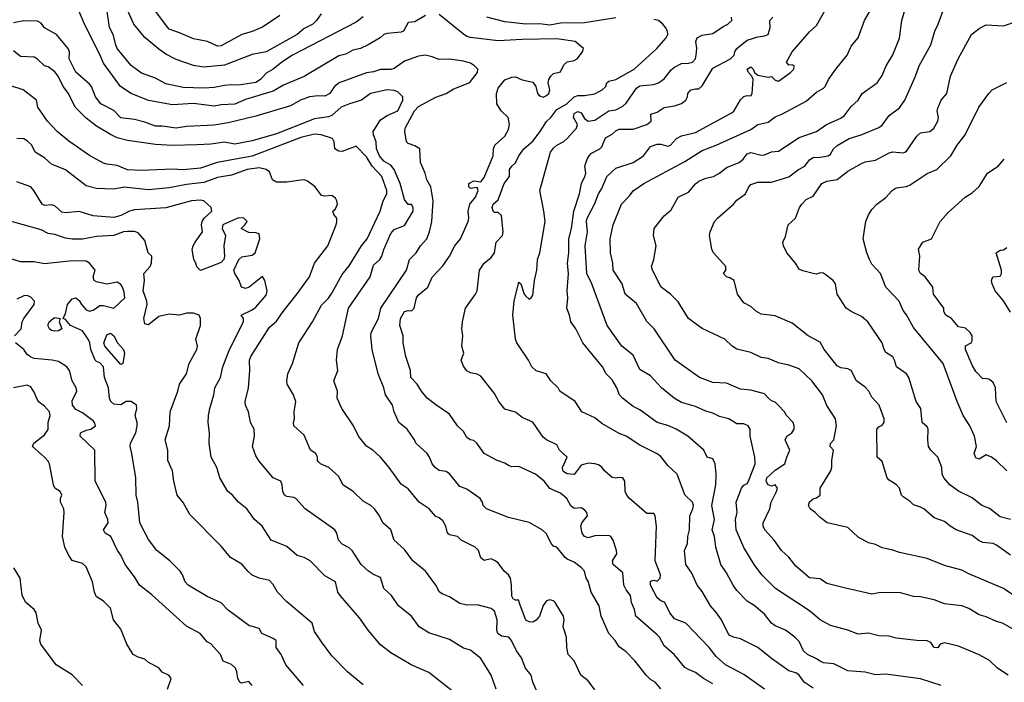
# Model space of a CAD drawing. Header units: metres. Extents: x -46681 to -43747, y -240911 to -237677.
# Tile 745 of 1056: x -46191 to -46048, y -237918 to -237822. Entities that reach past the tile are written whole.
import ezdxf

# ---------------------------------------------------------------- set-up
doc = ezdxf.new("R2010")
doc.units = ezdxf.units.M
doc.layers.add('CONTOUR_INDEX', color=1, linetype='Continuous')
doc.layers.add('CONTOUR_INTER', color=3, linetype='Continuous')

msp = doc.modelspace()

# ---------------------------------------------------------------- linework, layer by layer
at = {"layer": 'CONTOUR_INDEX'}
for points, elevation in [([(-46047.91, -237916.52), (-46049.46, -237915.52), (-46050.6, -237914.4), (-46052.1, -237913.59), (-46055.1, -237912.35), (-46057.1, -237911.86), (-46057.74, -237912.02), (-46058.1, -237912.56), (-46058.6, -237912.53), (-46059.1, -237911.78), (-46059.6, -237911.54), (-46061.1, -237911.53), (-46064.1, -237911.16), (-46065.1, -237910.91), (-46066.6, -237910.84), (-46068.1, -237910.45), (-46069.6, -237910.59), (-46071.1, -237910.01), (-46073.6, -237909.37), (-46075.07, -237908.52), (-46076.6, -237907.25), (-46081.54, -237904.02), (-46083.51, -237902.02), (-46084.59, -237900.52), (-46086.1, -237898.09), (-46087.2, -237895.52), (-46087.29, -237894.02), (-46087.06, -237893.02), (-46087.19, -237891.52), (-46086.45, -237889.52), (-46086.1, -237889.07), (-46085.6, -237888.83), (-46085.41, -237888.52), (-46084.45, -237886.02), (-46084.52, -237885.02), (-46085.21, -237882.02), (-46085.21, -237881.02), (-46085.5, -237880.52), (-46086.1, -237880.25), (-46087.1, -237880.23), (-46088.25, -237879.52), (-46089.6, -237879.19), (-46090.6, -237878.67), (-46091.6, -237878.42), (-46093.1, -237877.73), (-46095.1, -237877.14), (-46096.16, -237876.52), (-46097.99, -237875.02), (-46099.6, -237873.29), (-46101.1, -237872.39), (-46102.1, -237870.31), (-46103.74, -237869.02), (-46105.82, -237866.02), (-46108.04, -237860.02), (-46108.8, -237858.52), (-46109, -237854.52), (-46108.68, -237852.52), (-46108.82, -237851.02), (-46108.74, -237850.52), (-46107.68, -237848.52), (-46107.1, -237847.04), (-46106.6, -237846.26), (-46105.9, -237844.52), (-46104.6, -237843.32), (-46102.1, -237842.52), (-46100.6, -237841.56), (-46099.6, -237840.18), (-46098.6, -237839.85), (-46098.1, -237839.83), (-46097.1, -237840.15), (-46096.69, -237840.02), (-46095.85, -237839.02), (-46095.1, -237838.65), (-46093.1, -237838.18), (-46087.6, -237835.16), (-46086.6, -237833.46), (-46086.1, -237832.99), (-46085.6, -237832.81), (-46085.1, -237832.85), (-46084.88, -237832.52), (-46084.76, -237830.52), (-46084.96, -237830.02), (-46085.45, -237829.52), (-46085.6, -237829.02), (-46085.1, -237828.7), (-46084.73, -237829.02), (-46084.54, -237829.52), (-46084.1, -237829.88), (-46082.6, -237830.18), (-46082.1, -237830.09), (-46081.6, -237830.62), (-46081.1, -237830.77), (-46079.36, -237829.52), (-46078.88, -237829.02), (-46078.84, -237828.52), (-46079.1, -237828.41), (-46079.6, -237828.43), (-46079.95, -237828.02), (-46079.1, -237826.54), (-46076.6, -237823.62), (-46075.6, -237822.71), (-46074.34, -237820.52)], 90), ([(-46098.1, -237918.49), (-46098.91, -237917.52), (-46099.6, -237917.13), (-46100.22, -237916.52), (-46101.8, -237914.52), (-46103.1, -237913.17), (-46104.1, -237912.43), (-46104.71, -237911.52), (-46105.62, -237910.52), (-46106.7, -237908.02), (-46106.98, -237906.52), (-46108.14, -237904.52), (-46108.6, -237902.95), (-46108.88, -237902.52), (-46109.1, -237901.52), (-46109.55, -237901.02), (-46110.6, -237900.19), (-46111.6, -237899.78), (-46111.91, -237899.52), (-46113.1, -237898.03), (-46113.6, -237897.87), (-46113.92, -237897.52), (-46114.6, -237896.1), (-46115.24, -237895.52), (-46117.1, -237894.49), (-46120.1, -237893.77), (-46123.28, -237892.52), (-46123.74, -237892.02), (-46123.85, -237891.52), (-46124.2, -237891.02), (-46126.1, -237889.68), (-46127.1, -237889.3), (-46128.6, -237887.46), (-46129.1, -237887.11), (-46130.1, -237886.99), (-46130.68, -237886.52), (-46131.12, -237886.02), (-46131.5, -237885.02), (-46131.86, -237884.52), (-46133.47, -237883.02), (-46133.66, -237882.52), (-46134.73, -237881.02), (-46135.94, -237880.02), (-46136.59, -237878.52), (-46136.85, -237877.52), (-46137.88, -237876.02), (-46138.12, -237875.02), (-46138.9, -237873.02), (-46139.79, -237869.52), (-46140, -237867.52), (-46139.93, -237867.02), (-46138.85, -237865.02), (-46138.51, -237863.52), (-46134.82, -237858.02), (-46134.4, -237856.52), (-46133.41, -237855.52), (-46132.78, -237854.52), (-46131.89, -237853.52), (-46131.48, -237852.52), (-46131.15, -237851.02), (-46130.96, -237848.02), (-46131.3, -237846.02), (-46131.87, -237845.02), (-46132.15, -237844.02), (-46132.81, -237842.52), (-46132.92, -237840.52), (-46133.6, -237840.09), (-46134.6, -237839.74), (-46134.81, -237839.52), (-46135.08, -237838.02), (-46135.01, -237837.52), (-46133.65, -237835.02), (-46133.1, -237834.39), (-46130.6, -237833.08), (-46129.11, -237832.52), (-46128.1, -237831.92), (-46125.82, -237831.02), (-46125.6, -237830.81), (-46124.59, -237829.52), (-46124.52, -237829.02), (-46125, -237828.52), (-46125.6, -237828.14), (-46126.6, -237827.85), (-46128.6, -237827.58), (-46130.1, -237827.61), (-46131.1, -237827.23), (-46132.1, -237827.02), (-46133.1, -237827.14), (-46135.1, -237827.88), (-46136.6, -237828.94), (-46137.1, -237829.07), (-46138.6, -237829.09), (-46139.6, -237829.42), (-46140.6, -237829.57), (-46144.57, -237831.02), (-46145.24, -237831.52), (-46145.92, -237832.52), (-46146.6, -237832.91), (-46147.6, -237832.85), (-46148.84, -237833.02), (-46150.12, -237833.52), (-46151.6, -237834.32), (-46156.6, -237835.79), (-46160.6, -237836.79), (-46162.6, -237837.13), (-46166.6, -237837.31), (-46168.1, -237837.53), (-46170.1, -237837.24), (-46171.1, -237837.25), (-46172.6, -237836.66), (-46174.1, -237836.29), (-46176.1, -237836.07), (-46177.1, -237834.99), (-46178.96, -237834.02), (-46179.75, -237833.02), (-46180.34, -237831.52), (-46180.6, -237831.2), (-46182.6, -237829.48), (-46183.53, -237827.52), (-46183.52, -237826.52), (-46183.69, -237826.02), (-46185.36, -237824.02), (-46187.1, -237823.06), (-46187.6, -237822.39), (-46188.1, -237822.08), (-46190.1, -237822.05), (-46191.6, -237822.33)], 85), ([(-46048.1, -237887.04), (-46049.6, -237885.57), (-46050.35, -237885.02), (-46051.1, -237884.71), (-46052.1, -237885.35), (-46052.6, -237885.13), (-46052.83, -237884.52), (-46052.49, -237883.52), (-46052.8, -237882.02), (-46053.48, -237880.52), (-46054.43, -237879.02), (-46055.3, -237877.02), (-46057.32, -237871.52), (-46061.6, -237866.32), (-46062.6, -237864.47), (-46063.1, -237863.87), (-46063.65, -237862.52), (-46065.58, -237860.52), (-46066.38, -237858.52), (-46067.6, -237857.18), (-46067.97, -237856.52), (-46068.34, -237855.52), (-46068.85, -237853.52), (-46068.5, -237851.02), (-46068.1, -237850.06), (-46067.6, -237849.28), (-46066.87, -237848.52), (-46065.6, -237847.57), (-46064.68, -237846.52), (-46064.1, -237846.17), (-46062.6, -237845.94), (-46062.1, -237845.71), (-46059.6, -237844.07), (-46058.23, -237843.52), (-46056.19, -237841.52), (-46055.29, -237840.02), (-46054.14, -237838.52), (-46052.17, -237834.52), (-46050.72, -237832.52), (-46050.22, -237832.02), (-46048.1, -237830.96)], 95), ([(-46141.1, -237917.91), (-46143.34, -237916.02), (-46145.6, -237913.71), (-46147.1, -237911.69), (-46148.1, -237910.21), (-46148.47, -237909.02), (-46152.1, -237905.92), (-46153.48, -237904.52), (-46154.1, -237903.42), (-46154.6, -237902.84), (-46156.1, -237902.53), (-46157.1, -237902.06), (-46157.73, -237901.52), (-46158.6, -237900.47), (-46160.25, -237899.52), (-46161.6, -237897.88), (-46166.1, -237893.33), (-46167.1, -237891.59), (-46167.97, -237890.52), (-46168.45, -237888.52), (-46168.61, -237887.02), (-46169.28, -237885.52), (-46169.28, -237884.02), (-46169.67, -237882.52), (-46169.08, -237880.52), (-46168.96, -237878.52), (-46167.83, -237875.52), (-46167.6, -237874.52), (-46166.62, -237873.02), (-46166.23, -237871.52), (-46165.09, -237869.52), (-46165.02, -237869.02), (-46165.24, -237868.02), (-46164.6, -237866.02), (-46164.58, -237865.02), (-46164.79, -237864.52), (-46165.6, -237864.26), (-46166.6, -237864.25), (-46167.6, -237864.52), (-46169.1, -237864.38), (-46170.6, -237864.71), (-46172.1, -237865.96), (-46172.6, -237865.8), (-46172.75, -237865.02), (-46172.26, -237863.02), (-46172.31, -237862.52), (-46172.88, -237861.02), (-46172.68, -237859.52), (-46172.74, -237858.52), (-46171.84, -237857.52), (-46171.67, -237857.02), (-46171.62, -237856.02), (-46172.16, -237855.52), (-46172.6, -237853.77), (-46173.6, -237852.64), (-46174.1, -237852.47), (-46175.1, -237852.44), (-46175.69, -237852.52), (-46177.1, -237853.05), (-46179.6, -237853.18), (-46181.6, -237853.56), (-46183.1, -237853.56), (-46184.1, -237853.44), (-46185.6, -237852.89), (-46186.6, -237852.76), (-46187.6, -237852.23), (-46193.1, -237850.66)], 80), ([(-46178.17, -237867.52), (-46178.1, -237867.37), (-46177.6, -237867.15), (-46177.1, -237867.52), (-46176.58, -237868.52), (-46175.72, -237869.52), (-46175.55, -237870.02), (-46175.82, -237871.52), (-46176.1, -237871.65), (-46178.39, -237869.02), (-46178.53, -237868.52), (-46178.17, -237867.52)], 80)]:
    msp.add_lwpolyline(points, dxfattribs=dict(at, elevation=elevation))
at = {"layer": 'CONTOUR_INTER'}
for points, elevation in [([(-46147.17, -237821.02), (-46147.84, -237822.02), (-46148.34, -237822.52), (-46149.6, -237823.15), (-46150.63, -237824.02), (-46155.1, -237826.51), (-46157.1, -237826.91), (-46161.1, -237828.43), (-46164.1, -237828.72), (-46165.6, -237828.49), (-46168.1, -237827.64), (-46169.6, -237826.84), (-46170.6, -237826.15), (-46172.6, -237824.44), (-46174.2, -237822.52), (-46175.54, -237819.52)], 88), ([(-46132.1, -237821.27), (-46133.6, -237822.2), (-46134.6, -237822.3), (-46135.27, -237823.52), (-46135.6, -237823.67), (-46137.6, -237823.85), (-46138.1, -237824.03), (-46138.64, -237824.52), (-46140.35, -237825.52), (-46141.46, -237826.02), (-46142.6, -237826.29), (-46143.6, -237826.84), (-46144.6, -237827.1), (-46149.6, -237830.07), (-46152.6, -237831.35), (-46154.1, -237832.22), (-46158.1, -237833.38), (-46159.6, -237834.1), (-46161.6, -237834.17), (-46162.6, -237834.38), (-46165.6, -237834), (-46168.6, -237834.16), (-46172.1, -237833.57), (-46174.6, -237832.52), (-46176.14, -237831.52), (-46178.6, -237828.15), (-46179.1, -237826.89), (-46181.33, -237822.52), (-46182.1, -237820.71)], 86), ([(-46141.1, -237821.46), (-46142.1, -237822.23), (-46151.27, -237827.02), (-46152.82, -237828.02), (-46154.06, -237829.02), (-46155.1, -237829.58), (-46155.93, -237830.52), (-46156.6, -237830.93), (-46159.1, -237831.33), (-46160.1, -237831.27), (-46161.1, -237831.38), (-46162.6, -237831.68), (-46164.1, -237831.75), (-46167.1, -237831.65), (-46169.6, -237831.12), (-46171.1, -237830.33), (-46173.1, -237829.62), (-46174.6, -237828.51), (-46176.6, -237826.03), (-46176.81, -237825.52), (-46177.17, -237824.02), (-46177.72, -237823.02), (-46178.16, -237820.02)], 87), ([(-46153.1, -237821.27), (-46155.6, -237822.95), (-46157.1, -237823.6), (-46158.6, -237824.03), (-46161.6, -237825.67), (-46162.1, -237825.72), (-46163.55, -237825.02), (-46165.6, -237824.66), (-46167.6, -237823.77), (-46169.1, -237823.26), (-46169.32, -237823.02), (-46171.1, -237820.64)], 89), ([(-46090.6, -237917.77), (-46091.93, -237917.02), (-46093.1, -237916.12), (-46094.1, -237915.72), (-46094.6, -237915.39), (-46096.1, -237913.57), (-46097.6, -237912.26), (-46098.29, -237911.02), (-46098.6, -237910.69), (-46101.69, -237908.02), (-46101.9, -237907.02), (-46102.32, -237906.02), (-46102.46, -237905.02), (-46103.1, -237904.21), (-46103.43, -237903.52), (-46103.6, -237901.75), (-46104.99, -237900.52), (-46105.06, -237900.02), (-46104.44, -237899.02), (-46104.49, -237898.52), (-46104.99, -237897.02), (-46105.33, -237896.52), (-46105.6, -237896.36), (-46107.6, -237896.41), (-46108.6, -237896.7), (-46109.1, -237896.52), (-46109.47, -237896.02), (-46109.63, -237895.02), (-46109.5, -237894.52), (-46108.7, -237893.52), (-46108.78, -237893.02), (-46109.1, -237892.67), (-46109.6, -237892.38), (-46110.6, -237892.46), (-46111.1, -237892.06), (-46111.65, -237891.02), (-46112.6, -237890.25), (-46114.1, -237889.59), (-46114.94, -237888.52), (-46116.18, -237887.52), (-46118.6, -237886.41), (-46119.6, -237886.42), (-46120.1, -237886.27), (-46120.6, -237885.92), (-46121.73, -237885.52), (-46123.6, -237884.49), (-46124.66, -237883.02), (-46125.1, -237882.66), (-46125.63, -237882.52), (-46126.1, -237882.18), (-46126.6, -237881.33), (-46127.44, -237880.52), (-46128.6, -237878.82), (-46130.6, -237877.51), (-46131.86, -237876.52), (-46132.68, -237875.52), (-46133.29, -237874.52), (-46134.2, -237873.52), (-46134.25, -237872.52), (-46134.9, -237870.52), (-46135.32, -237868.52), (-46135.3, -237867.52), (-46135.77, -237866.02), (-46135.69, -237865.02), (-46135.1, -237864.03), (-46134.6, -237863.86), (-46134.1, -237863.93), (-46133.73, -237863.52), (-46133.37, -237862.02), (-46133.1, -237861.59), (-46131.75, -237860.52), (-46131.1, -237859.06), (-46129.6, -237857.41), (-46128.62, -237856.02), (-46127.86, -237854.52), (-46127.03, -237853.52), (-46125.92, -237851.02), (-46125.83, -237850.52), (-46125.92, -237849.52), (-46125.69, -237848.52), (-46124.85, -237847.52), (-46124.47, -237846.52), (-46124.6, -237846.1), (-46125.6, -237846.23), (-46125.83, -237846.02), (-46125.84, -237845.52), (-46125.1, -237845.15), (-46124.1, -237845.27), (-46123.6, -237844.68), (-46122.32, -237841.52), (-46122.26, -237840.52), (-46122.05, -237840.02), (-46120.6, -237838.68), (-46120.1, -237837.75), (-46119.93, -237837.02), (-46120.13, -237836.02), (-46121.17, -237835.02), (-46121.8, -237834.02), (-46121.82, -237832.52), (-46121.6, -237831.75), (-46120.6, -237830.54), (-46119.6, -237830.17), (-46119.1, -237830.14), (-46118.1, -237830.57), (-46116.6, -237830.92), (-46116.13, -237831.52), (-46115.89, -237832.52), (-46115.6, -237832.89), (-46115.1, -237833.07), (-46114.6, -237832.84), (-46114.29, -237832.52), (-46114.11, -237832.02), (-46114.34, -237831.02), (-46114.25, -237830.52), (-46113.99, -237830.02), (-46113.6, -237829.67), (-46112.6, -237829.39), (-46112.1, -237828.38), (-46111.6, -237827.98), (-46110.6, -237827.75), (-46110.18, -237827.52), (-46109.4, -237826.52), (-46109.27, -237826.02), (-46110.46, -237825.02), (-46113.1, -237824.65), (-46118.1, -237824.73), (-46121.6, -237824.94), (-46125.6, -237824.45), (-46126.1, -237824.32), (-46126.6, -237823.98), (-46130.1, -237821.14)], 86), ([(-46046.94, -237910.02), (-46048.76, -237909.02), (-46049.6, -237908.79), (-46051.1, -237908.08), (-46052.1, -237907.81), (-46053.6, -237906.88), (-46054.6, -237906.53), (-46057.1, -237906.22), (-46058.6, -237905.64), (-46060.6, -237905.2), (-46061.6, -237905.15), (-46063.6, -237904.6), (-46066.6, -237904.65), (-46067.6, -237904.84), (-46071.6, -237903.93), (-46074.1, -237903.28), (-46075.1, -237902.6), (-46076.6, -237902.46), (-46078.6, -237900.79), (-46079.6, -237899.49), (-46080.66, -237898.52), (-46081.74, -237897.02), (-46083.08, -237895.52), (-46083.3, -237895.02), (-46083.31, -237894.52), (-46082.33, -237892.52), (-46082.17, -237891.52), (-46081.36, -237890.02), (-46081.23, -237889.52), (-46081.6, -237889.06), (-46082.1, -237889.22), (-46082.6, -237889.03), (-46082.88, -237888.52), (-46082.77, -237888.02), (-46081.6, -237886.91), (-46080.17, -237886.02), (-46079.9, -237885.02), (-46079.44, -237884.02), (-46080.11, -237882.52), (-46079.9, -237882.02), (-46079.17, -237881.52), (-46078.85, -237881.02), (-46078.83, -237880.52), (-46078.98, -237880.02), (-46079.96, -237879.02), (-46080.25, -237878.52), (-46081.15, -237877.52), (-46081.6, -237877.09), (-46082.1, -237876.89), (-46082.54, -237876.52), (-46083.1, -237875.92), (-46085.1, -237875.38), (-46086.6, -237875.21), (-46088.6, -237874.36), (-46090.6, -237874.28), (-46092.49, -237873.52), (-46096.03, -237871.02), (-46099.06, -237866.52), (-46100.1, -237865.47), (-46101.6, -237862.86), (-46103.23, -237861.52), (-46103.69, -237860.02), (-46104.96, -237858.02), (-46105.02, -237857.02), (-46105.37, -237855.52), (-46105.4, -237853.52), (-46104.98, -237851.52), (-46103.79, -237848.52), (-46102.6, -237847.3), (-46102.1, -237846.6), (-46100.56, -237845.52), (-46094.6, -237842.35), (-46092.1, -237840.75), (-46090.1, -237839.99), (-46085.1, -237837.73), (-46084.1, -237836.99), (-46082.6, -237836.67), (-46081.6, -237835.92), (-46080.6, -237835.51), (-46077.1, -237833.63), (-46075.6, -237832.36), (-46074.6, -237831.76), (-46074.34, -237831.52), (-46073.86, -237830.52), (-46072.8, -237829.02), (-46071.2, -237827.02), (-46070.6, -237825.7), (-46069.6, -237824.5), (-46068.68, -237822.02), (-46067.6, -237820.17)], 91), ([(-46047.1, -237905.02), (-46048.58, -237904.02), (-46053.6, -237901.91), (-46054.6, -237901.38), (-46057.1, -237900.7), (-46059.6, -237899.69), (-46063.6, -237898.81), (-46064.6, -237898.45), (-46066.1, -237898.12), (-46067.1, -237897.65), (-46068.1, -237897.4), (-46069.6, -237896.6), (-46071.1, -237895.2), (-46074.05, -237894.52), (-46075.1, -237893.74), (-46075.81, -237893.02), (-46076.54, -237892.52), (-46076.74, -237892.02), (-46076.6, -237891.51), (-46076.1, -237891.07), (-46075.6, -237890.92), (-46075.1, -237890.52), (-46075.06, -237889.52), (-46073.55, -237887.02), (-46073.39, -237886.52), (-46073.4, -237885.52), (-46073.16, -237884.02), (-46073.65, -237883.52), (-46073.6, -237883.07), (-46073.08, -237882.52), (-46072.72, -237880.52), (-46072.85, -237879.52), (-46074.1, -237877.58), (-46074.76, -237876.02), (-46076.27, -237874.02), (-46078.1, -237872.3), (-46079.6, -237871.77), (-46081.1, -237871.43), (-46082.6, -237870.78), (-46083.6, -237870.67), (-46085.1, -237869.94), (-46087.1, -237869.43), (-46087.78, -237869.02), (-46088.84, -237868.02), (-46092.1, -237866.47), (-46092.6, -237866.11), (-46094.1, -237865), (-46095.6, -237862.61), (-46096.69, -237861.52), (-46098.04, -237860.52), (-46099.27, -237858.02), (-46099.44, -237857.52), (-46099.09, -237856.52), (-46098.78, -237854.52), (-46099.13, -237853.02), (-46099.03, -237852.02), (-46097.6, -237850.18), (-46096.6, -237849.35), (-46095.59, -237847.52), (-46094.1, -237846.8), (-46093.1, -237845.6), (-46092.6, -237845.21), (-46091.6, -237844.75), (-46090.49, -237844.52), (-46089.62, -237844.02), (-46088.6, -237843.21), (-46086.77, -237842.52), (-46086.18, -237842.02), (-46085.6, -237841.26), (-46085.1, -237841.04), (-46083.6, -237841.44), (-46083.1, -237841.38), (-46082.1, -237840.98), (-46081.1, -237840.86), (-46078.1, -237838.87), (-46075.63, -237838.02), (-46074.16, -237837.02), (-46072.1, -237836.11), (-46071.6, -237835.78), (-46070.6, -237834.41), (-46069.61, -237833.52), (-46068.99, -237832.52), (-46066.82, -237831.02), (-46066.1, -237829.95), (-46065.52, -237828.52), (-46064.6, -237826.93), (-46063.6, -237824.55), (-46063.26, -237822.02), (-46062.84, -237820.52)], 92), ([(-46047.6, -237899.19), (-46049.6, -237897.75), (-46050.1, -237897.49), (-46051.6, -237897.38), (-46052.1, -237897.14), (-46053.1, -237896.34), (-46055.41, -237895.52), (-46056.29, -237895.02), (-46057.1, -237894.33), (-46058.6, -237893.82), (-46060.1, -237892.52), (-46060.6, -237892.24), (-46061.6, -237891.94), (-46062.1, -237891.44), (-46063.1, -237890.77), (-46063.32, -237890.52), (-46063.63, -237889.52), (-46064.06, -237889.02), (-46065.1, -237888.37), (-46065.41, -237888.02), (-46066.1, -237885.67), (-46066.84, -237885.02), (-46066.89, -237881.02), (-46066.6, -237880.67), (-46066.1, -237880.42), (-46065.83, -237880.02), (-46065.82, -237879.52), (-46066.55, -237877.52), (-46067.6, -237876.38), (-46068.04, -237875.52), (-46068.6, -237874.93), (-46069.85, -237874.02), (-46070.62, -237872.52), (-46071.1, -237872.31), (-46072.1, -237872.16), (-46072.6, -237871.84), (-46074.51, -237869.52), (-46075.1, -237868.43), (-46076.83, -237867.52), (-46079.1, -237865.7), (-46081.6, -237864.62), (-46083.6, -237864.38), (-46084.26, -237864.02), (-46085.1, -237863.27), (-46086.1, -237862.75), (-46087.04, -237861.52), (-46087.5, -237859.52), (-46088.1, -237859.13), (-46088.6, -237859), (-46089.02, -237858.52), (-46088.69, -237858.02), (-46088.71, -237857.52), (-46090.46, -237855.52), (-46090.74, -237855.02), (-46091.05, -237853.02), (-46090.97, -237852.52), (-46090.32, -237851.02), (-46089.91, -237850.52), (-46087.6, -237848.52), (-46087.1, -237847.93), (-46085.84, -237847.02), (-46085.38, -237846.02), (-46085.1, -237845.69), (-46084.1, -237845.34), (-46082.1, -237845.35), (-46079.6, -237844.58), (-46078.23, -237843.52), (-46077.28, -237843.02), (-46076.6, -237842.13), (-46076.1, -237841.78), (-46075.1, -237841.75), (-46073.92, -237841.52), (-46073.6, -237841.29), (-46073.13, -237840.52), (-46072.6, -237840.05), (-46070.88, -237839.02), (-46069.16, -237838.52), (-46066.6, -237837.46), (-46066.1, -237837.11), (-46065.1, -237835.71), (-46063.6, -237834.59), (-46062.86, -237833.52), (-46061.31, -237830.02), (-46060.79, -237828.52), (-46059.07, -237825.52), (-46058.52, -237823.52), (-46058.03, -237822.52), (-46057.14, -237820.02)], 93), ([(-46083.1, -237918.52), (-46086.1, -237916.42), (-46088.77, -237915.02), (-46090.1, -237913.81), (-46091.1, -237912.53), (-46094.49, -237909.02), (-46096.1, -237908.37), (-46096.81, -237907.52), (-46097.53, -237906.02), (-46098.1, -237905.78), (-46098.6, -237905.36), (-46099.56, -237903.52), (-46099.6, -237902.93), (-46099.1, -237902.82), (-46098.6, -237902.94), (-46098.21, -237902.52), (-46098.16, -237902.02), (-46098.89, -237900.02), (-46098.72, -237895.02), (-46098.9, -237893.52), (-46099.1, -237893.19), (-46100.1, -237893.16), (-46102.6, -237891.01), (-46103.02, -237890.52), (-46103.25, -237890.02), (-46103.31, -237888.52), (-46103.6, -237888.05), (-46104.1, -237887.96), (-46104.6, -237888.08), (-46105.1, -237887.97), (-46106.23, -237887.02), (-46106.6, -237886.5), (-46107.1, -237886.17), (-46107.6, -237885.99), (-46108.6, -237885.93), (-46109.6, -237886.2), (-46110.6, -237887.56), (-46111.6, -237887.47), (-46112.1, -237887.18), (-46112.24, -237887.02), (-46112.29, -237886.52), (-46111.63, -237885.02), (-46112.72, -237884.02), (-46113.1, -237883.28), (-46114.6, -237882.56), (-46115.1, -237882.16), (-46116.6, -237880.01), (-46118.1, -237879.3), (-46119.1, -237878.55), (-46120.6, -237878.09), (-46121.48, -237877.02), (-46122.1, -237875.83), (-46124.1, -237873.36), (-46124.6, -237873.04), (-46125.6, -237872.85), (-46126.1, -237872.58), (-46126.6, -237871.89), (-46126.93, -237871.02), (-46126.56, -237870.02), (-46126.81, -237869.02), (-46126.68, -237867.52), (-46126.81, -237866.52), (-46126.74, -237865.52), (-46126.32, -237863.52), (-46124.84, -237861.52), (-46124.64, -237861.02), (-46124.29, -237858.02), (-46123.6, -237857.05), (-46122.6, -237856.22), (-46122.1, -237855.54), (-46121.85, -237854.02), (-46120.98, -237853.02), (-46120.88, -237852.52), (-46121.1, -237850.15), (-46121.6, -237849.71), (-46122.1, -237849.71), (-46122.29, -237849.52), (-46122.46, -237849.02), (-46122.32, -237848.52), (-46121.6, -237847.91), (-46120.73, -237845.52), (-46119.96, -237844.52), (-46119.94, -237843.52), (-46119.6, -237843.01), (-46119.1, -237842.57), (-46118.61, -237841.52), (-46117.88, -237840.52), (-46116.6, -237839.4), (-46115.51, -237838.02), (-46114.6, -237836.58), (-46114, -237836.02), (-46113.1, -237834.83), (-46111.66, -237834.02), (-46110.6, -237833.01), (-46110.1, -237832.84), (-46109.1, -237832.84), (-46107.6, -237832.58), (-46106.55, -237832.02), (-46106.05, -237831.52), (-46105.91, -237831.02), (-46105.6, -237830.74), (-46104.6, -237830.5), (-46101.94, -237829.02), (-46098.67, -237826.02), (-46097.34, -237824.52), (-46097.06, -237824.02), (-46097.11, -237823.52), (-46097.41, -237823.02), (-46097.78, -237822.52), (-46098.41, -237822.02), (-46099.1, -237821.86)], 87), ([(-46104.6, -237821.61), (-46109.1, -237822.32), (-46112.6, -237822.38), (-46114.1, -237822.66), (-46115.6, -237822.47), (-46117.6, -237822.52), (-46120.6, -237822.2), (-46123.23, -237821.52)], 87), ([(-46076.1, -237918.41), (-46077.41, -237917.52), (-46078.12, -237916.52), (-46078.6, -237916.18), (-46079.6, -237915.9), (-46082.1, -237914.13), (-46084.1, -237912.51), (-46086.6, -237911.25), (-46087.6, -237911.03), (-46088.1, -237910.79), (-46088.35, -237910.52), (-46089.35, -237908.52), (-46090.03, -237907.52), (-46090.91, -237906.52), (-46092.1, -237904.43), (-46092.85, -237903.52), (-46093.6, -237901.8), (-46094.48, -237900.52), (-46094.67, -237898.52), (-46094.24, -237897.52), (-46094.2, -237896.52), (-46093.93, -237895.52), (-46093.91, -237893.52), (-46093.47, -237892.52), (-46093.38, -237892.02), (-46093.53, -237891.52), (-46094.6, -237890.5), (-46095.72, -237887.52), (-46097.1, -237886.25), (-46098.1, -237884.94), (-46098.6, -237884.56), (-46101.1, -237883.32), (-46103.1, -237882.01), (-46104.1, -237881.63), (-46106.6, -237880.2), (-46107.6, -237879.38), (-46109.51, -237878.52), (-46110.46, -237877.02), (-46112.69, -237875.52), (-46112.92, -237875.02), (-46113.97, -237874.02), (-46114.66, -237873.02), (-46116.1, -237872.58), (-46116.74, -237872.02), (-46117.21, -237871.02), (-46118.87, -237868.52), (-46119.07, -237868.02), (-46119.45, -237864.52), (-46119.27, -237862.52), (-46118.6, -237859.77), (-46118.3, -237860.02), (-46117.83, -237861.52), (-46117.6, -237861.8), (-46117.1, -237862.25), (-46116.8, -237862.02), (-46116.6, -237861.63), (-46116.35, -237859.52), (-46116.01, -237858.02), (-46115.89, -237856.52), (-46115.58, -237855.52), (-46114.82, -237851.02), (-46114.99, -237849.52), (-46115.59, -237846.52), (-46114.01, -237841.02), (-46113.6, -237840.45), (-46113.1, -237840.02), (-46112.1, -237839.46), (-46111.6, -237839.03), (-46110.28, -237837.52), (-46110.15, -237837.02), (-46110.69, -237836.02), (-46110.6, -237835.43), (-46110.1, -237835.13), (-46109.6, -237835.35), (-46109.1, -237836.17), (-46108.6, -237836.52), (-46107.6, -237836.4), (-46105.6, -237835.05), (-46104.6, -237834.88), (-46103.6, -237834.37), (-46103.1, -237833.94), (-46101.6, -237831.79), (-46101.1, -237831.41), (-46099.1, -237831.22), (-46098.42, -237831.02), (-46097.6, -237830.44), (-46096.6, -237829.1), (-46096.1, -237828.73), (-46095.1, -237828.19), (-46094.1, -237828.17), (-46093.5, -237828.02), (-46093.1, -237827.52), (-46092.98, -237827.02), (-46092.89, -237826.02), (-46093.03, -237825.02), (-46092.85, -237824.52), (-46092.1, -237824.11), (-46090.6, -237823.86), (-46089.1, -237822.85), (-46088.39, -237822.52), (-46087.83, -237822.02), (-46087.87, -237821.52)], 88), ([(-46057.6, -237917.99), (-46060.6, -237917.05), (-46065.6, -237916.36), (-46067.1, -237916.45), (-46068.6, -237916.08), (-46071.1, -237915.87), (-46073.1, -237914.9), (-46074.6, -237914.72), (-46075.1, -237914.52), (-46075.6, -237914.14), (-46076.9, -237913.52), (-46077.47, -237913.02), (-46078.1, -237911.68), (-46078.72, -237911.02), (-46080.1, -237910), (-46081.6, -237909.39), (-46082.1, -237909.02), (-46083.1, -237907.72), (-46084.6, -237906.47), (-46085.6, -237905.85), (-46087.1, -237904.3), (-46087.66, -237903.52), (-46088.6, -237901.72), (-46089.41, -237900.52), (-46090.16, -237898.02), (-46090.34, -237896.52), (-46090.67, -237895.52), (-46090.32, -237894.02), (-46090.74, -237892.02), (-46090.17, -237889.02), (-46090.09, -237887.52), (-46090.24, -237886.02), (-46090.6, -237885.29), (-46091.42, -237885.02), (-46091.88, -237884.02), (-46094.21, -237882.02), (-46095.86, -237881.02), (-46097.1, -237880.48), (-46098.6, -237880.02), (-46101.1, -237878.23), (-46102.1, -237877.72), (-46103.64, -237876.52), (-46104.05, -237876.02), (-46104.43, -237875.02), (-46105.1, -237873.87), (-46106, -237873.02), (-46106.53, -237872.02), (-46109.37, -237868.52), (-46110.36, -237866.52), (-46111.09, -237865.52), (-46111.29, -237864.52), (-46111.69, -237863.52), (-46111.52, -237862.02), (-46111.63, -237861.02), (-46111.42, -237858.52), (-46111.59, -237857.02), (-46111.39, -237855.52), (-46111.39, -237853.52), (-46111, -237852.02), (-46110.68, -237849.52), (-46109.84, -237847.02), (-46109.56, -237845.52), (-46109.06, -237844.52), (-46108.94, -237844.02), (-46109.05, -237843.02), (-46108.72, -237842.02), (-46108.43, -237841.52), (-46108.1, -237841.14), (-46106.92, -237840.52), (-46106.6, -237840.23), (-46106.1, -237838.95), (-46105.1, -237838.42), (-46104.6, -237837.93), (-46104.1, -237837.7), (-46102.1, -237837.68), (-46100.09, -237837.02), (-46099.49, -237836.52), (-46099.55, -237835.52), (-46098.6, -237835.21), (-46097.6, -237834.54), (-46096.1, -237834.34), (-46095.1, -237834), (-46094.46, -237833.52), (-46094.23, -237833.02), (-46094.17, -237832.52), (-46093.76, -237832.02), (-46093.1, -237831.84), (-46092.6, -237831.84), (-46092.1, -237831.43), (-46090.6, -237828.86), (-46088.02, -237827.52), (-46087.52, -237827.02), (-46087.4, -237826.52), (-46087.1, -237826.05), (-46085.6, -237824.84), (-46084.1, -237824.35), (-46083.1, -237824.23), (-46082.6, -237824.01), (-46082.29, -237823.02), (-46082.37, -237822.02), (-46081.89, -237821.52)], 89), ([(-46047.6, -237894.02), (-46049.1, -237893.67), (-46050.6, -237892.47), (-46051.72, -237892.02), (-46053.1, -237890.93), (-46055.1, -237889.93), (-46056.33, -237889.02), (-46057.23, -237888.02), (-46057.47, -237887.52), (-46057.52, -237886.52), (-46058.1, -237885.04), (-46059.11, -237884.02), (-46059.41, -237883.52), (-46059.54, -237882.52), (-46059.46, -237881.02), (-46059.6, -237880.66), (-46060.36, -237880.02), (-46060.56, -237878.02), (-46061.22, -237877.02), (-46062.27, -237873.52), (-46062.61, -237873.02), (-46064.04, -237872.02), (-46064.32, -237871.02), (-46064.6, -237870.54), (-46065.6, -237869.92), (-46065.83, -237869.52), (-46066.11, -237868.52), (-46068.19, -237865.52), (-46069.1, -237864.75), (-46070.6, -237864.03), (-46071.33, -237863.52), (-46072.6, -237861.52), (-46072.85, -237860.02), (-46073.19, -237859.52), (-46074.6, -237858.48), (-46075.1, -237858.44), (-46075.6, -237858.6), (-46076.1, -237858.54), (-46077.6, -237858.16), (-46078.1, -237857.88), (-46078.62, -237857.02), (-46079.87, -237855.52), (-46080.38, -237854.52), (-46080.48, -237854.02), (-46080.1, -237853.18), (-46079.72, -237851.52), (-46078.65, -237850.52), (-46078.08, -237849.02), (-46077.72, -237848.52), (-46077.1, -237847.82), (-46076.1, -237847.36), (-46074.84, -237845.52), (-46074.1, -237845.19), (-46072.6, -237844.95), (-46071.1, -237843.76), (-46069.1, -237842.63), (-46068.6, -237842.41), (-46067.1, -237842.14), (-46065.1, -237841.08), (-46064.6, -237840.97), (-46063.1, -237841.12), (-46062.85, -237841.02), (-46062.6, -237840.86), (-46061.1, -237838.7), (-46060.6, -237838.2), (-46059.22, -237838.02), (-46058.64, -237837.52), (-46058.1, -237836.52), (-46058, -237836.02), (-46058.2, -237835.02), (-46058.1, -237834.66), (-46057.6, -237833.52), (-46056.8, -237832.52), (-46056.25, -237830.02), (-46055.16, -237827.52), (-46053.21, -237824.02), (-46052.1, -237823.13), (-46051.1, -237822.63), (-46048.6, -237822.75), (-46046.6, -237822.07)], 94), ([(-46107.6, -237918.64), (-46108.6, -237917.36), (-46109.64, -237916.52), (-46110.6, -237914.47), (-46111.46, -237913.52), (-46111.69, -237912.52), (-46111.7, -237911.02), (-46112.18, -237909.52), (-46112.06, -237908.52), (-46112.15, -237908.02), (-46113.37, -237906.02), (-46113.6, -237905.78), (-46114.1, -237905.65), (-46114.6, -237905.77), (-46115.1, -237906.46), (-46115.6, -237908.02), (-46116.1, -237908.59), (-46116.6, -237908.86), (-46117.1, -237908.84), (-46117.6, -237908.56), (-46118.57, -237906.02), (-46118.6, -237905.68), (-46119.1, -237905.68), (-46119.43, -237905.52), (-46119.6, -237905.1), (-46119.64, -237903.52), (-46119.81, -237902.52), (-46120.09, -237902.02), (-46120.71, -237901.52), (-46121.6, -237900.31), (-46122.1, -237899.96), (-46122.6, -237899.72), (-46123.6, -237899.96), (-46124.1, -237899.57), (-46124.41, -237898.52), (-46124.93, -237898.02), (-46126.95, -237897.02), (-46127.45, -237896.52), (-46128.6, -237896.26), (-46128.9, -237896.02), (-46129.15, -237895.02), (-46129.6, -237894.24), (-46130.1, -237893.82), (-46130.6, -237893.61), (-46131.57, -237892.52), (-46132.98, -237891.52), (-46134.6, -237889.63), (-46135.6, -237888.92), (-46137.33, -237886.52), (-46138.6, -237885.05), (-46139.67, -237884.02), (-46140.6, -237883.47), (-46141.76, -237882.02), (-46142.46, -237880.52), (-46144.15, -237878.02), (-46144.85, -237876.52), (-46144.78, -237875.52), (-46145.3, -237874.02), (-46144.75, -237872.52), (-46144.92, -237871.02), (-46144.77, -237869.52), (-46144.06, -237867.52), (-46143.19, -237863.52), (-46140.07, -237859.02), (-46139.6, -237857.31), (-46138.67, -237856.52), (-46138.37, -237856.02), (-46138.1, -237855.04), (-46137.1, -237852.76), (-46136.6, -237852.19), (-46135.1, -237851.6), (-46133.84, -237849.52), (-46133.86, -237849.02), (-46134.1, -237848.57), (-46134.6, -237848.57), (-46135.1, -237847.83), (-46135.72, -237845.52), (-46136.61, -237843.52), (-46137.1, -237842.86), (-46138.1, -237842.3), (-46138.73, -237841.52), (-46139.14, -237840.52), (-46139.22, -237839.52), (-46139.6, -237838.52), (-46139.64, -237838.02), (-46138.6, -237836.33), (-46137.6, -237835.7), (-46136.09, -237835.02), (-46135.37, -237833.52), (-46135.35, -237833.02), (-46136.1, -237832.32), (-46136.6, -237832.08), (-46137.6, -237832.01), (-46140.04, -237832.52), (-46141.33, -237833.52), (-46143.04, -237834.02), (-46144.25, -237834.52), (-46145.6, -237835.7), (-46146.1, -237835.91), (-46148.1, -237836.21), (-46153.6, -237838.36), (-46157.1, -237839.39), (-46159.6, -237839.84), (-46161.1, -237839.54), (-46163.1, -237839.83), (-46165.1, -237839.96), (-46168.6, -237840.05), (-46171.1, -237839.89), (-46175.1, -237839.3), (-46176.6, -237838.92), (-46177.6, -237838.46), (-46179.6, -237837.26), (-46181.1, -237836.09), (-46182.69, -237834.52), (-46183.65, -237832.52), (-46184.4, -237831.52), (-46185.13, -237830.02), (-46185.6, -237829.41), (-46186.6, -237828.71), (-46187.1, -237828.52), (-46188.1, -237827.56), (-46188.6, -237827.27), (-46190.6, -237827.21), (-46191.6, -237826.4)], 84), ([(-46115.72, -237919.52), (-46116.6, -237917.54), (-46116.82, -237916.52), (-46117.65, -237915.52), (-46118.21, -237914.02), (-46118.92, -237913.02), (-46119.64, -237911.52), (-46120.06, -237911.02), (-46121.1, -237910.89), (-46121.63, -237910.52), (-46121.8, -237910.02), (-46121.71, -237908.52), (-46122.1, -237907.29), (-46122.6, -237906.87), (-46124.6, -237906.35), (-46126.1, -237906.39), (-46127.1, -237906.15), (-46128.6, -237905.22), (-46129.6, -237904.82), (-46130.04, -237904.52), (-46130.57, -237903.52), (-46132.07, -237901.52), (-46133.91, -237900.02), (-46135.1, -237898.36), (-46136.62, -237897.02), (-46137.08, -237895.52), (-46138.22, -237894.52), (-46138.71, -237893.52), (-46139.47, -237892.52), (-46140, -237892.02), (-46141.1, -237891.41), (-46142.54, -237890.02), (-46144.02, -237889.02), (-46144.6, -237887.84), (-46146.03, -237886.52), (-46147.26, -237886.02), (-46147.6, -237885.69), (-46147.7, -237885.52), (-46147.66, -237885.02), (-46147.93, -237884.52), (-46148.71, -237884.02), (-46149.6, -237881.88), (-46151.08, -237880.52), (-46151.17, -237880.02), (-46151, -237879.52), (-46151.03, -237878.52), (-46150.8, -237877.02), (-46151.16, -237876.02), (-46152.05, -237874.52), (-46152.09, -237874.02), (-46151.96, -237873.02), (-46151.31, -237871.52), (-46150.39, -237868.52), (-46148.4, -237865.52), (-46147.1, -237863.11), (-46146.1, -237862.09), (-46145.6, -237861.38), (-46144.1, -237858.65), (-46143.1, -237857.42), (-46141.31, -237854.52), (-46140.51, -237853.52), (-46138.65, -237849.52), (-46138.18, -237848.02), (-46137.66, -237847.02), (-46137.68, -237846.52), (-46138.41, -237844.52), (-46139.76, -237843.02), (-46140.6, -237841.7), (-46142.1, -237840.13), (-46144.1, -237840.92), (-46144.6, -237840.87), (-46145.2, -237840.52), (-46145.29, -237839.52), (-46145.53, -237839.02), (-46147.16, -237838.52), (-46148.1, -237838.4), (-46150.1, -237838.89), (-46157.1, -237841.58), (-46162.19, -237842.52), (-46164.6, -237843.34), (-46167.1, -237843.54), (-46168.6, -237843.44), (-46173.1, -237843.63), (-46175.1, -237843.58), (-46176.6, -237842.92), (-46178.1, -237842.74), (-46178.6, -237842.58), (-46180.6, -237841.49), (-46183.6, -237839.41), (-46185.29, -237838.02), (-46186.68, -237836.52), (-46188.08, -237834.52), (-46188.27, -237833.52), (-46190.19, -237832.02), (-46192.1, -237831.37)], 83), ([(-46121.89, -237918.52), (-46122.62, -237916.52), (-46124.1, -237914.12), (-46125.6, -237912.9), (-46126.6, -237912.6), (-46128.6, -237911.38), (-46131.6, -237910.43), (-46132.98, -237909.52), (-46134.09, -237908.02), (-46135.99, -237906.52), (-46137.01, -237905.02), (-46138.09, -237904.02), (-46138.6, -237902.42), (-46139.6, -237901.99), (-46140.31, -237901.52), (-46141.35, -237900.52), (-46142.65, -237898.52), (-46143.1, -237898.14), (-46144.1, -237897.59), (-46144.66, -237897.02), (-46144.9, -237896.02), (-46145.2, -237895.52), (-46149.45, -237892.52), (-46150.81, -237891.02), (-46151.1, -237890.87), (-46152.1, -237890.73), (-46152.43, -237890.52), (-46152.7, -237890.02), (-46152.76, -237889.02), (-46152.98, -237888.52), (-46154.1, -237888.01), (-46156.1, -237885.6), (-46156.6, -237884.83), (-46157.05, -237883.52), (-46156.78, -237882.02), (-46156.85, -237881.02), (-46157.34, -237880.02), (-46157.65, -237878.52), (-46158.08, -237877.52), (-46158.14, -237877.02), (-46157.64, -237875.02), (-46157.46, -237872.52), (-46157.5, -237871.02), (-46157.33, -237870.52), (-46154.6, -237866.27), (-46153.6, -237865.42), (-46152.66, -237864.02), (-46150.6, -237861.47), (-46148.83, -237859.02), (-46148.1, -237857.02), (-46146.21, -237854.52), (-46144.99, -237851.52), (-46144.89, -237851.02), (-46144.9, -237850.52), (-46145.32, -237850.02), (-46145.48, -237849.52), (-46145.1, -237849.18), (-46144.78, -237848.52), (-46144.87, -237848.02), (-46145.1, -237847.66), (-46145.6, -237847.27), (-46146.6, -237847.37), (-46147.1, -237847.24), (-46148.03, -237846.02), (-46149.1, -237845.19), (-46149.6, -237845.02), (-46150.1, -237845.03), (-46152.1, -237845.35), (-46153.6, -237845.35), (-46154.2, -237845.02), (-46154.6, -237843.87), (-46155.1, -237843.5), (-46156.1, -237843.26), (-46157.83, -237843.52), (-46160.1, -237844.31), (-46162.1, -237844.67), (-46164.1, -237845.39), (-46166.6, -237845.69), (-46169.1, -237846.18), (-46172.1, -237846.44), (-46175.6, -237846.06), (-46177.1, -237846.37), (-46179.6, -237846.25), (-46181.1, -237845.86), (-46184.1, -237843.58), (-46186.1, -237842.73), (-46187.1, -237841.82), (-46188.44, -237841.02), (-46188.94, -237840.02), (-46189.6, -237839.36), (-46190.1, -237839.07), (-46191.1, -237839.02)], 82), ([(-46048.1, -237880.11), (-46049.66, -237877.02), (-46049.77, -237875.02), (-46050.1, -237874.28), (-46050.6, -237873.82), (-46051.1, -237873.68), (-46051.6, -237873.73), (-46052.6, -237872.67), (-46053.1, -237871.75), (-46054.1, -237869.51), (-46054.1, -237868.96), (-46053.27, -237868.52), (-46053.1, -237868.23), (-46053.12, -237867.52), (-46053.42, -237867.02), (-46054.1, -237866.43), (-46055.1, -237866.21), (-46056.13, -237865.02), (-46056.91, -237864.52), (-46057.21, -237864.02), (-46057.2, -237863.52), (-46058.72, -237861.52), (-46058.79, -237860.52), (-46059.9, -237859.02), (-46060.6, -237858.51), (-46060.81, -237858.02), (-46060.67, -237856.02), (-46060.89, -237855.02), (-46060.24, -237854.02), (-46058.98, -237853.52), (-46057.74, -237851.02), (-46056.6, -237849.71), (-46054.15, -237847.52), (-46053.1, -237846.88), (-46052.1, -237845.96), (-46050.92, -237844.02), (-46049.39, -237843.02), (-46048.48, -237842.02)], 96), ([(-46127.93, -237919.02), (-46131.6, -237916.12), (-46134.16, -237915.02), (-46137.1, -237913.27), (-46138.6, -237912.16), (-46140.37, -237910.02), (-46141.6, -237908.23), (-46144.39, -237905.02), (-46144.73, -237904.52), (-46145.1, -237903.02), (-46146.6, -237902.17), (-46148.72, -237900.02), (-46149.6, -237899.55), (-46150.6, -237899.24), (-46152.1, -237897.92), (-46154.37, -237897.02), (-46155.67, -237895.02), (-46156.76, -237894.02), (-46157.89, -237892.52), (-46159.1, -237891.55), (-46159.96, -237890.52), (-46160.61, -237890.02), (-46161.79, -237888.02), (-46162.21, -237886.52), (-46163.02, -237885.02), (-46163.33, -237883.02), (-46163.27, -237881.52), (-46163.47, -237880.02), (-46163.42, -237879.02), (-46163.25, -237878.02), (-46162.64, -237876.02), (-46162.49, -237875.02), (-46161.7, -237873.52), (-46161.34, -237872.02), (-46160.4, -237869.52), (-46158.37, -237865.52), (-46158.39, -237865.02), (-46158.71, -237864.52), (-46157.1, -237863.75), (-46156.6, -237863.38), (-46155.1, -237861.63), (-46154.93, -237861.02), (-46155.31, -237859.52), (-46155.6, -237858.98), (-46157.57, -237860.52), (-46158.1, -237860.68), (-46158.65, -237860.52), (-46159, -237859.52), (-46159.64, -237858.52), (-46159.76, -237858.02), (-46159.06, -237856.52), (-46158.6, -237856.1), (-46157.1, -237855.88), (-46156.7, -237855.52), (-46155.99, -237853.52), (-46156.1, -237852.81), (-46156.6, -237852.63), (-46157.6, -237852.59), (-46158.7, -237852.02), (-46158.17, -237851.52), (-46157.84, -237851.02), (-46158.31, -237850.52), (-46159.1, -237850.51), (-46161.37, -237851.52), (-46161.45, -237852.02), (-46160.97, -237853.02), (-46161.2, -237854.52), (-46161.1, -237856.02), (-46161.19, -237856.52), (-46161.6, -237856.93), (-46164.6, -237858.08), (-46165.1, -237857.58), (-46165.23, -237857.02), (-46165.53, -237856.52), (-46165.76, -237855.02), (-46165.65, -237854.52), (-46165.37, -237854.02), (-46164.28, -237852.52), (-46164.45, -237851.52), (-46164.35, -237851.02), (-46164.03, -237850.52), (-46162.96, -237849.52), (-46163.06, -237849.02), (-46164.1, -237848.05), (-46164.6, -237847.95), (-46165.89, -237848.02), (-46169.6, -237849.04), (-46174.1, -237849.32), (-46174.81, -237849.52), (-46176.1, -237850.16), (-46177.1, -237850.44), (-46180.1, -237850.22), (-46182.1, -237849.57), (-46184.1, -237849.77), (-46184.6, -237849.67), (-46185.6, -237848.75), (-46186.1, -237848.59), (-46187.1, -237848.72), (-46187.47, -237848.52), (-46188.65, -237846.52), (-46189.09, -237846.02), (-46191.1, -237845.27)], 81), ([(-46047.6, -237864.09), (-46048.6, -237862.46), (-46049.8, -237861.02), (-46050.24, -237860.02), (-46050.34, -237859.52), (-46050.13, -237859.02), (-46049.1, -237858.93), (-46048.9, -237858.52), (-46048.88, -237858.02), (-46049.68, -237855.52), (-46049.1, -237855.17), (-46048.6, -237855.12), (-46048.1, -237854.79)], 97), ([(-46149.72, -237918.02), (-46152.25, -237915.02), (-46152.94, -237913.52), (-46153.63, -237912.52), (-46153.67, -237911.52), (-46154.1, -237911.22), (-46155.72, -237910.52), (-46156.1, -237909.78), (-46157.6, -237909.36), (-46160.6, -237907.15), (-46161.6, -237906.07), (-46163.6, -237905.17), (-46166.37, -237903.52), (-46166.81, -237903.02), (-46167.17, -237902.02), (-46167.53, -237901.52), (-46169.01, -237900.02), (-46170.89, -237898.52), (-46172.1, -237896.94), (-46173.36, -237894.52), (-46173.61, -237891.52), (-46173.88, -237890.52), (-46173.94, -237888.02), (-46174.48, -237884.52), (-46174.75, -237883.52), (-46174.69, -237883.02), (-46173.93, -237881.52), (-46173.74, -237880.52), (-46173.72, -237880.02), (-46174.03, -237879.02), (-46173.79, -237878.02), (-46173.82, -237877.52), (-46174.6, -237876.99), (-46175.32, -237877.02), (-46176.1, -237877.49), (-46177.1, -237877.38), (-46177.51, -237877.02), (-46177.73, -237876.52), (-46177.88, -237875.02), (-46178.45, -237873.52), (-46178.6, -237872.02), (-46179.1, -237871.43), (-46179.6, -237871.24), (-46179.79, -237871.02), (-46180.44, -237869.52), (-46180.57, -237868.52), (-46180.8, -237868.02), (-46181.6, -237866.78), (-46183.34, -237866.02), (-46184.1, -237865.19), (-46184.41, -237865.02), (-46184.1, -237864.29), (-46183.81, -237863.02), (-46183.1, -237862.2), (-46182.6, -237862.04), (-46182.1, -237862.42), (-46181.76, -237863.02), (-46181.1, -237863.77), (-46180.6, -237863.97), (-46180.1, -237863.82), (-46179.1, -237863.16), (-46178.6, -237863.14), (-46177.1, -237863.52), (-46175.52, -237862.02), (-46175.6, -237861.2), (-46175.84, -237860.52), (-46176.1, -237860.11), (-46176.6, -237859.79), (-46178.1, -237860.06), (-46179.6, -237859.72), (-46179.94, -237859.52), (-46180.06, -237859.02), (-46179.79, -237858.02), (-46180.6, -237857.02), (-46181.1, -237856.74), (-46183.1, -237856.7), (-46187.1, -237857.15), (-46188.6, -237856.86), (-46190.6, -237856.84), (-46192.1, -237856.38)], 79), ([(-46191.43, -237867.52), (-46190.48, -237866.52), (-46190.32, -237865.52), (-46190.08, -237865.02), (-46188.58, -237863.02), (-46188.55, -237862.52), (-46189.1, -237861.93), (-46189.6, -237861.72), (-46190.1, -237861.77), (-46191.1, -237862.21)], 78), ([(-46185.87, -237865.02), (-46185.6, -237864.87), (-46184.85, -237865.02), (-46185, -237865.52), (-46184.6, -237866.53), (-46185.1, -237866.81), (-46185.6, -237866.84), (-46186.1, -237866.75), (-46186.38, -237866.52), (-46186.6, -237866.15), (-46186.6, -237865.88), (-46186.43, -237865.52), (-46185.87, -237865.02)], 79), ([(-46157.1, -237917.99), (-46157.6, -237917.43), (-46158.6, -237917.66), (-46158.9, -237917.52), (-46159.21, -237917.02), (-46159.33, -237916.02), (-46159.53, -237915.52), (-46160.1, -237914.99), (-46161.29, -237914.52), (-46161.7, -237913.52), (-46163.1, -237912), (-46163.6, -237911.72), (-46164.64, -237910.52), (-46166.6, -237909.44), (-46171.6, -237904.93), (-46173.41, -237903.52), (-46174.1, -237902.32), (-46175.44, -237900.52), (-46176.1, -237899.17), (-46176.59, -237898.52), (-46177.52, -237896.52), (-46178.33, -237896.02), (-46178.6, -237895.55), (-46177.9, -237894.52), (-46177.98, -237894.02), (-46178.41, -237893.02), (-46178.2, -237892.02), (-46178.27, -237891.52), (-46179.78, -237888.52), (-46179.83, -237884.02), (-46181.95, -237882.02), (-46181.93, -237881.52), (-46181.1, -237881.14), (-46180.43, -237881.02), (-46179.75, -237880.52), (-46179.89, -237880.02), (-46180.1, -237879.8), (-46181.6, -237878.63), (-46182.6, -237878.14), (-46183.07, -237877.52), (-46183.1, -237876.92), (-46182.44, -237875.52), (-46182.56, -237875.02), (-46183.13, -237874.02), (-46183.51, -237872.52), (-46183.9, -237872.02), (-46185.1, -237871.21), (-46185.98, -237871.02), (-46188.6, -237870.78), (-46189.1, -237870.59), (-46189.6, -237870.21), (-46190.11, -237869.52), (-46191.3, -237868.52)], 78), ([(-46169.36, -237918.52), (-46168.81, -237917.02), (-46169.1, -237916.59), (-46170.1, -237916.07), (-46170.6, -237915.47), (-46172.1, -237914.7), (-46172.6, -237914.23), (-46173.6, -237913.9), (-46174.29, -237913.52), (-46175.21, -237912.02), (-46176.1, -237909.86), (-46177.16, -237908.52), (-46177.6, -237906.83), (-46178.6, -237905.82), (-46179.6, -237905.21), (-46179.89, -237904.52), (-46180.18, -237903.02), (-46181.1, -237900.87), (-46181.6, -237900.41), (-46183.1, -237899.95), (-46183.6, -237899.22), (-46184.17, -237898.02), (-46184.51, -237896.52), (-46184.26, -237893.02), (-46184.34, -237892.52), (-46184.79, -237891.52), (-46184.79, -237891.02), (-46184.6, -237890.52), (-46184.83, -237890.02), (-46185.62, -237889.52), (-46185.81, -237889.02), (-46186.38, -237886.02), (-46186.6, -237885.6), (-46187.1, -237885.02), (-46188.84, -237883.52), (-46188.67, -237883.02), (-46187.1, -237881.84), (-46186.6, -237881.07), (-46186.56, -237880.02), (-46186.3, -237879.02), (-46186.4, -237878.52), (-46187.1, -237877.66), (-46188.01, -237877.02), (-46188.6, -237875.65), (-46189.1, -237874.9), (-46189.6, -237874.64), (-46191.6, -237875.02)], 77), ([(-46181.6, -237917.99), (-46183.1, -237916.47), (-46185.43, -237915.02), (-46187.66, -237912.02), (-46187.79, -237911.52), (-46187.56, -237910.02), (-46188.03, -237909.02), (-46188.3, -237907.52), (-46188.61, -237907.02), (-46189.83, -237906.02), (-46190.35, -237905.02), (-46190.64, -237902.52), (-46191.55, -237901.02)], 76)]:
    msp.add_lwpolyline(points, dxfattribs=dict(at, elevation=elevation))

doc.saveas('drawing.dxf')
